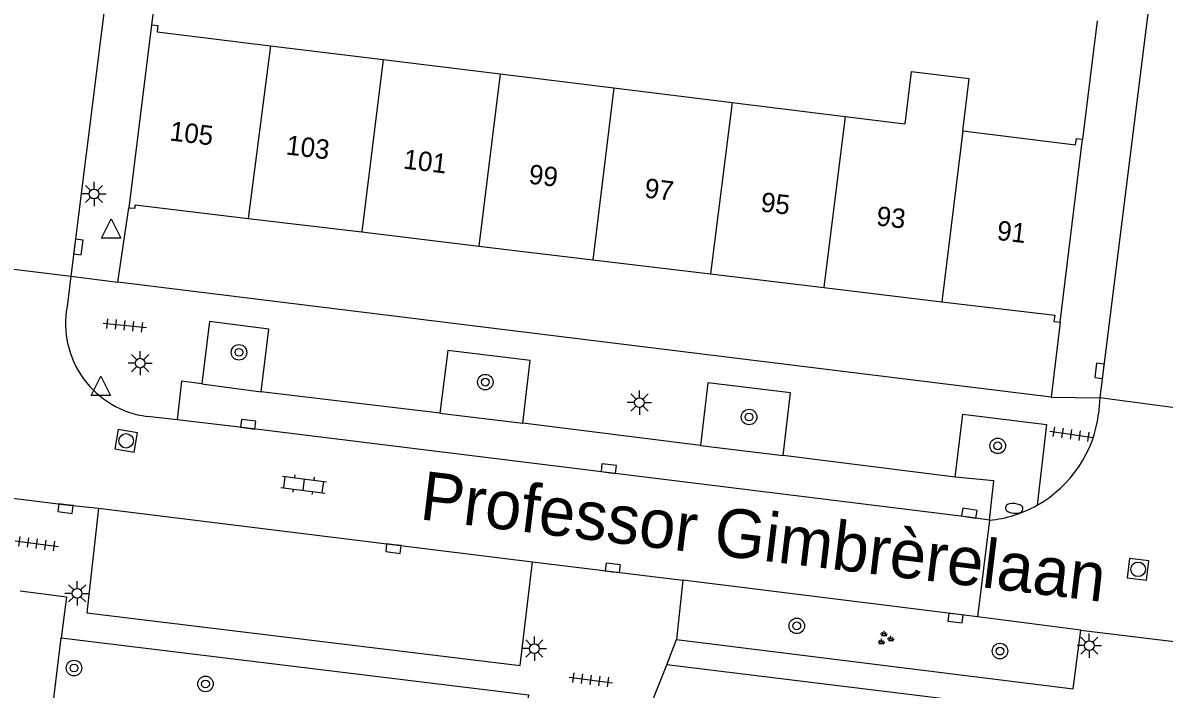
# Model space of a CAD drawing. Extents: x 131000 to 133014, y 396499 to 399001.
# Drawn here: x 131900.8 to 131959.6, y 396746.5 to 396780.8 of the extents above; entities that cross this region are included whole.
import ezdxf

# ---------------------------------------------------------------- set-up
doc = ezdxf.new("R2010")
doc.units = 0
for name, color, linetype in [('gg-afsc-muur', 7, 'Continuous'), ('gg-anno-huisnummerreeks BGT', 7, 'Continuous'), ('gg-anno-openbare ruimte label', 7, 'Continuous'), ('gg-bbg-gedigitaliseerde bebouwing', 7, 'Continuous'), ('gg-bbg-hoofdgebouw', 7, 'Continuous'), ('gg-bbg-tussenscheiding', 7, 'Continuous'), ('gg-knt-verharding', 7, 'Continuous'), ('gg-knt-verharding nz', 7, 'Continuous'), ('gt-grn-weggrens', 7, 'Continuous'), ('gt-symb-boom', 7, 'Continuous'), ('gt-symb-brandkraan', 7, 'Continuous'), ('gt-symb-groenvak', 7, 'Continuous'), ('gt-symb-klinker verharding', 7, 'Continuous'), ('gt-symb-kolk', 7, 'Continuous'), ('gt-symb-lichtmast', 7, 'Continuous'), ('gt-symb-rioolschacht', 7, 'Continuous'), ('gt-symb-tegel verharding', 7, 'Continuous'), ('gt-symb-waterafsluiter', 7, 'Continuous')]:
    doc.layers.add(name, color=color, linetype=linetype)

# ---------------------------------------------------------------- blocks, each defined once
blk = doc.blocks.new('gt0-BOOM')
at = {"layer": 'gt-symb-boom'}
for radius in [0.4, 0.2]:
    blk.add_circle((0, 0), radius, dxfattribs=at)
blk = doc.blocks.new('gt0-TEG1')
at = {"layer": 'gt-symb-tegel verharding'}
for p, q in [((-1.125, 0), (1.125, 0)), ((-0.9, -0.25), (-0.9, 0.25)), ((-0.45, -0.25), (-0.45, 0.25)), ((0, -0.25), (0, 0.25)), ((0.45, -0.25), (0.45, 0.25)), ((0.9, -0.25), (0.9, 0.25))]:
    blk.add_line(p, q, dxfattribs=at)
blk = doc.blocks.new('gt0-KOLK')
at = {"layer": 'gt-symb-kolk'}
blk.add_lwpolyline([(0, 0), (0.375, 0), (0.375, 0.4), (-0.375, 0.4), (-0.375, 0), (0, 0)], dxfattribs=at)
blk = doc.blocks.new('gt0-KL1')
at = {"layer": 'gt-symb-klinker verharding'}
for p, q in [((-1.15, 0.3), (1.15, 0.3)), ((-1, -0.3), (-1, 0.3)), ((-0.5, 0.3), (-0.5, 0.45)), ((0, -0.3), (0, 0.3)), ((0.5, 0.3), (0.5, 0.45)), ((1, -0.3), (1, 0.3)), ((-1.15, -0.3), (1.15, -0.3)), ((-0.5, -0.45), (-0.5, -0.3)), ((0.5, -0.45), (0.5, -0.3))]:
    blk.add_line(p, q, dxfattribs=at)
blk = doc.blocks.new('gt0-LMAST')
at = {"layer": 'gt-symb-lichtmast'}
for p, q in [((-0.005, 0.246), (-0.005, 0.621)), ((-0.182, 0.173), (-0.447, 0.438)), ((0.172, 0.173), (0.437, 0.438)), ((-0.255, -0.004), (-0.63, -0.004)), ((-0.182, -0.181), (-0.447, -0.446)), ((-0.005, -0.254), (-0.005, -0.629)), ((0.437, -0.446), (0.172, -0.181)), ((0.245, -0.004), (0.62, -0.004))]:
    blk.add_line(p, q, dxfattribs=at)
blk.add_circle((-0.005, -0.004), 0.25, dxfattribs=at)
blk = doc.blocks.new('gt0-WAFSL')
at = {"layer": 'gt-symb-waterafsluiter'}
for p, q in [((-0.5, -0.333), (0, 0.667)), ((0, 0.667), (0.5, -0.333)), ((0.5, -0.333), (-0.5, -0.333))]:
    blk.add_line(p, q, dxfattribs=at)
blk = doc.blocks.new('gt0-RS')
at = {"layer": 'gt-symb-rioolschacht'}
blk.add_lwpolyline([(-0.5, -0.5), (0.5, -0.5), (0.5, 0.5), (-0.5, 0.5)], close=True, dxfattribs=at)
blk.add_circle((0, 0), 0.375, dxfattribs=at)
blk = doc.blocks.new('gt0-BR')
at = {"layer": 'gt-symb-brandkraan'}
for centre, radius, start, end in [((-0.244, 0), 0.206, 107.56694, 252.43307), ((0.599, -2.664), 3, 106.89205, 107.56694), ((0, -0.691), 0.938, 73.10799, 106.89205), ((-0.599, -2.664), 3, 72.43309, 73.10799), ((0.244, 0), 0.206, 287.56695, 72.43309), ((0.599, 2.664), 3, 252.43307, 253.10797), ((0, 0.691), 0.938, 253.10797, 286.89206), ((-0.599, 2.664), 3, 286.89206, 287.56695)]:
    blk.add_arc(centre, radius, start, end, dxfattribs=at)
blk = doc.blocks.new('gt0-GRVAK')
at = {"layer": 'gt-symb-groenvak'}
for p, q in [((-0.11, 0.189), (-0.228, 0.24)), ((-0.182, 0.153), (0.088, 0.153)), ((-0.091, 0.211), (-0.156, 0.322)), ((-0.047, 0.214), (-0.047, 0.393)), ((-0.004, 0.211), (0.061, 0.322)), ((0.015, 0.189), (0.133, 0.24)), ((0.262, -0.052), (0.197, 0.059)), ((0.305, -0.049), (0.305, 0.13)), ((0.349, -0.052), (0.414, 0.059)), ((-0.245, -0.228), (-0.363, -0.177)), ((-0.318, -0.264), (-0.047, -0.264)), ((-0.226, -0.206), (-0.291, -0.095)), ((-0.183, -0.203), (-0.183, -0.024)), ((-0.139, -0.206), (-0.074, -0.095)), ((-0.12, -0.228), (-0.002, -0.177)), ((0.243, -0.074), (0.125, -0.023)), ((0.17, -0.11), (0.441, -0.11)), ((0.368, -0.074), (0.486, -0.023))]:
    blk.add_line(p, q, dxfattribs=at)

msp = doc.modelspace()

# ---------------------------------------------------------------- linework, layer by layer
at = {"layer": 'gg-afsc-muur'}
for p, q in [((131908.24, 396786.86), (131907.47, 396780.73)), ((131956.19, 396780.93), (131955.44, 396774.83))]:
    msp.add_line(p, q, dxfattribs=at)
at = {"layer": 'gg-bbg-gedigitaliseerde bebouwing'}
msp.add_line((131943.201, 396776.011), (131946.282, 396775.632), dxfattribs=at)
msp.add_lwpolyline([(131949.26, 396775.266), (131949.59, 396777.946), (131946.612, 396778.312), (131946.282, 396775.632)], dxfattribs=at)
at = {"layer": 'gg-bbg-hoofdgebouw'}
for p, q in [((131907.47, 396780.73), (131906.29, 396771.31)), ((131913.599, 396779.651), (131919.404, 396778.937)), ((131919.404, 396778.937), (131925.431, 396778.196)), ((131925.431, 396778.196), (131931.278, 396777.477)), ((131931.278, 396777.477), (131937.386, 396776.726)), ((131937.386, 396776.726), (131943.201, 396776.011)), ((131954.28, 396765.41), (131955.44, 396774.83)), ((131912.451, 396770.761), (131918.297, 396770.059)), ((131918.297, 396770.059), (131924.327, 396769.334)), ((131924.327, 396769.334), (131930.211, 396768.627)), ((131930.211, 396768.627), (131936.268, 396767.9)), ((131936.268, 396767.9), (131942.11, 396767.198)), ((131942.11, 396767.198), (131948.182, 396766.469)), ((131932.077, 396742.922), (131934.02, 396747.77)), ((131952.93, 396745.44), (131934.02, 396747.77))]:
    msp.add_line(p, q, dxfattribs=at)
for points in [[(131907.47, 396780.73), (131907.79, 396780.69), (131907.75, 396780.37), (131913.599, 396779.651)], [(131949.26, 396775.266), (131955.08, 396774.55), (131955.12, 396774.87), (131955.44, 396774.83)], [(131906.29, 396771.31), (131906.62, 396771.28), (131906.63, 396771.46), (131912.451, 396770.761)], [(131948.182, 396766.469), (131954, 396765.77), (131953.96, 396765.45), (131954.28, 396765.41)]]:
    msp.add_lwpolyline(points, dxfattribs=at)
at = {"layer": 'gg-bbg-tussenscheiding'}
for p, q in [((131913.599, 396779.651), (131912.451, 396770.761)), ((131919.404, 396778.937), (131918.297, 396770.059)), ((131925.431, 396778.196), (131924.327, 396769.334)), ((131931.278, 396777.477), (131930.211, 396768.627)), ((131937.386, 396776.726), (131936.268, 396767.9)), ((131943.201, 396776.011), (131942.11, 396767.198)), ((131949.26, 396775.266), (131948.182, 396766.469))]:
    msp.add_line(p, q, dxfattribs=at)
at = {"layer": 'gg-knt-verharding'}
for p, q in [((131967.97, 396855.16), (131956.333, 396761.517)), ((131905.73, 396767.48), (131906.29, 396771.31)), ((131903.307, 396767.778), (131903.115, 396766.213)), ((131953.82, 396761.55), (131905.73, 396767.48)), ((131954.28, 396765.41), (131953.82, 396761.55)), ((131910.059, 396762.242), (131913.12, 396761.824)), ((131922.327, 396760.735), (131913.12, 396761.824)), ((131956.333, 396761.517), (131956.263, 396760.689)), ((131962.292, 396760.73), (131956.333, 396761.517)), ((131908.788, 396760.375), (131907.234, 396760.559)), ((131922.327, 396760.735), (131926.598, 396760.203)), ((131935.753, 396759.059), (131926.598, 396760.203)), ((131935.753, 396759.059), (131940.008, 396758.544)), ((131948.872, 396757.435), (131940.008, 396758.544)), ((131950.641, 396755.21), (131950.028, 396750.23)), ((131927.089, 396753.063), (131934.835, 396752.12)), ((131934.835, 396752.12), (131934.506, 396749.066)), ((131950.028, 396750.23), (131934.835, 396752.12)), ((131955.355, 396749.555), (131950.028, 396750.23)), ((131901.88, 396741.577), (131902.811, 396749.15)), ((131955.355, 396749.555), (131960.3, 396748.947))]:
    msp.add_line(p, q, dxfattribs=at)
for points in [[(131915.078, 396862.023), (131912.709, 396843.107), (131911.975, 396836.971), (131903.307, 396767.778)], [(131913.12, 396761.824), (131913.505, 396765.053), (131910.456, 396765.454), (131910.059, 396762.242)], [(131926.598, 396760.203), (131926.967, 396763.432), (131922.729, 396763.951), (131922.327, 396760.735)], [(131910.059, 396762.242), (131909.014, 396762.371), (131908.788, 396760.375)], [(131940.008, 396758.544), (131940.391, 396761.769), (131936.133, 396762.29), (131935.753, 396759.059)], [(131948.872, 396757.435), (131949.269, 396760.674), (131953.578, 396760.137), (131953.099, 396755.988)], [(131950.641, 396755.21), (131950.868, 396757.247), (131948.872, 396757.435)], [(131898.218, 396756.607), (131903.062, 396756.01), (131904.735, 396755.842)], [(131904.735, 396755.842), (131904.127, 396750.439), (131926.458, 396747.733), (131927.089, 396753.063)], [(131900.695, 396751.57), (131903.079, 396751.267), (131902.811, 396749.15)], [(131902.811, 396749.15), (131926.886, 396746.217), (131926.509, 396743.597)], [(131934.506, 396749.066), (131954.957, 396746.531), (131955.355, 396749.555)]]:
    msp.add_lwpolyline(points, dxfattribs=at)
for centre, radius, start, end in [((131907.864, 396765.346), 4.828, 169.64997, 262.49751), ((131950.009, 396761.483), 6.304, 299.34966, 352.76543), ((131950.007, 396761.485), 6.307, 275.76918, 299.3578)]:
    msp.add_arc(centre, radius, start, end, dxfattribs=at)
at = {"layer": 'gg-knt-verharding nz'}
msp.add_line((131904.735, 396755.842), (131927.089, 396753.063), dxfattribs=at)
msp.add_lwpolyline([(131950.641, 396755.21), (131949.573, 396755.377), (131912.422, 396759.956), (131908.788, 396760.375)], dxfattribs=at)
at = {"layer": 'gt-grn-weggrens'}
for p, q in [((131896.706, 396768.585), (131903.307, 396767.778)), ((131903.307, 396767.778), (131905.73, 396767.48)), ((131953.82, 396761.55), (131956.333, 396761.517)), ((131934.02, 396747.77), (131934.506, 396749.066))]:
    msp.add_line(p, q, dxfattribs=at)

# ---------------------------------------------------------------- block references
at = {"layer": 'gt-symb-boom'}
for p in [(131911.973, 396763.859), (131924.664, 396762.325), (131938.253, 396760.527), (131951.065, 396759.042), (131940.711, 396749.772), (131951.181, 396748.472), (131903.472, 396747.598), (131910.247, 396746.782)]:
    msp.add_blockref('gt0-BOOM', p, dxfattribs=at)
at = {"layer": 'gt-symb-brandkraan', "rotation": 174.83669318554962}
msp.add_blockref('gt0-BR', (131951.916, 396755.822), dxfattribs=at)
at = {"layer": 'gt-symb-groenvak'}
msp.add_blockref('gt0-GRVAK', (131945.26, 396749.124), dxfattribs=at)
at = {"layer": 'gt-symb-klinker verharding', "rotation": -7.238726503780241}
msp.add_blockref('gt0-KL1', (131915.311, 396757.044), dxfattribs=at)
at = {"layer": 'gt-symb-kolk'}
for p, rotation in [((131903.495, 396769.311), -97.4091840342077), ((131956.508, 396762.886), 82.59081596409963), ((131912.422, 396759.956), -7.004259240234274), ((131930.998, 396757.672), -7.068140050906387), ((131903.062, 396756.01), 172.99574075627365), ((131949.573, 396755.377), -8.859429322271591), ((131919.953, 396753.95), 172.9050102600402), ((131931.212, 396752.561), -6.940844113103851), ((131948.915, 396750.367), 172.99574075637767)]:
    msp.add_blockref('gt0-KOLK', p, dxfattribs=dict(at, rotation=rotation))
at = {"layer": 'gt-symb-lichtmast'}
for p in [(131904.511, 396772.019), (131906.887, 396763.306), (131932.61, 396761.278), (131903.638, 396751.448), (131927.197, 396748.606), (131955.787, 396748.756)]:
    msp.add_blockref('gt0-LMAST', p, dxfattribs=at)
at = {"layer": 'gt-symb-rioolschacht'}
for p, rotation in [((131906.159, 396759.302), -9.669505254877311), ((131958.295, 396752.684), 82.81812146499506)]:
    msp.add_blockref('gt0-RS', p, dxfattribs=dict(at, rotation=rotation))
at = {"layer": 'gt-symb-tegel verharding'}
for p, rotation in [((131906.089, 396765.248), -5.967037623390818), ((131954.855, 396759.635), -8.21920924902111), ((131901.553, 396754.005), -7.814180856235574), ((131930.102, 396746.988), -7.295560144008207)]:
    msp.add_blockref('gt0-TEG1', p, dxfattribs=dict(at, rotation=rotation))
at = {"layer": 'gt-symb-waterafsluiter'}
for p in [(131905.388, 396770.073), (131904.849, 396761.968)]:
    msp.add_blockref('gt0-WAFSL', p, dxfattribs=at)

# ---------------------------------------------------------------- texts
at = {"layer": 'gg-anno-huisnummerreeks BGT'}
for s, p in [('105', (131908.368, 396774.776)), ('103', (131914.36, 396774.057)), ('101', (131920.405, 396773.33)), ('99', (131926.863, 396772.554)), ('97', (131932.829, 396771.838)), ('95', (131938.819, 396771.119)), ('93', (131944.776, 396770.403)), ('91', (131950.987, 396769.657))]:
    msp.add_text(s, height=1, rotation=353.2, dxfattribs=at).set_placement(p)
at = {"layer": 'gg-anno-openbare ruimte label'}
msp.add_text('Professor Gimbrèrelaan', height=2.5, rotation=353.1, dxfattribs=at).set_placement((131921.233, 396755.27))

doc.saveas('drawing.dxf')
